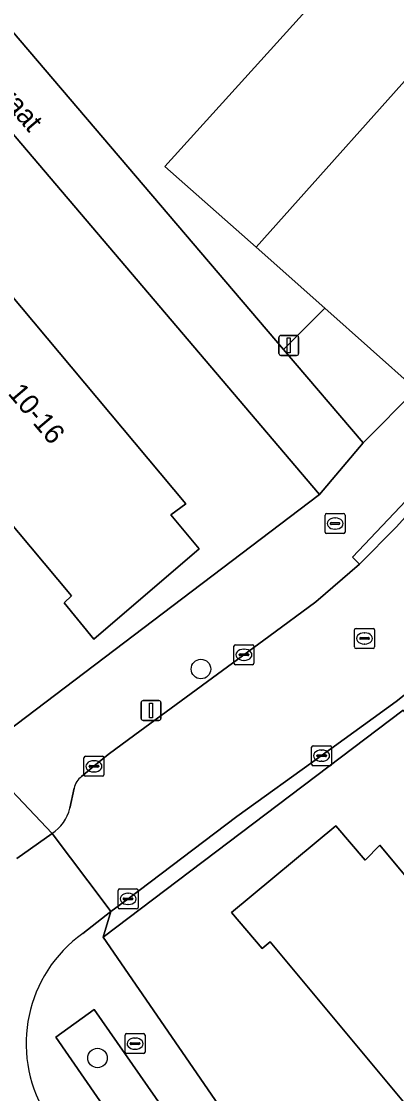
# Model space of a CAD drawing. Extents: x 159888 to 160761, y 384031 to 384750.
# Drawn here: x 160314.8 to 160333.6, y 384258.4 to 384312.1 of the extents above; entities that cross this region are included whole.
import ezdxf

# ---------------------------------------------------------------- set-up
doc = ezdxf.new("R2010")
doc.units = 0
for name, color, linetype in [('IMGEO_Boom', 7, 'Continuous'), ('IMGEO_Brandkraan', 7, 'Continuous'), ('IMGEO_Erf', 7, 'Continuous'), ('IMGEO_Groenvoorziening', 7, 'Continuous'), ('IMGEO_Kolk', 7, 'Continuous'), ('IMGEO_Lichtmast', 7, 'Continuous'), ('IMGEO_Openbare_ruimte_label', 7, 'Continuous'), ('IMGEO_Pand', 7, 'Continuous'), ('IMGEO_Pand_nummerreeks', 7, 'Continuous'), ('IMGEO_Rijbaan_lokaal_open', 7, 'Continuous'), ('IMGEO_Rioolput', 7, 'Continuous'), ('IMGEO_Voetpad_open', 7, 'Continuous')]:
    doc.layers.add(name, color=color, linetype=linetype)

msp = doc.modelspace()

# ---------------------------------------------------------------- linework, layer by layer
at = {"layer": 'IMGEO_Boom'}
for centre in [(160323.808, 384279.7), (160318.631, 384260.216)]:
    msp.add_circle(centre, 0.489, dxfattribs=at)
at = {"layer": 'IMGEO_Brandkraan'}
for p, q in [((160330.025, 384286.564), (160330.025, 384287.416)), ((160330.1, 384287.49), (160330.952, 384287.49)), ((160331.026, 384287.416), (160331.026, 384286.564)), ((160330.284, 384286.984), (160330.284, 384286.996)), ((160330.722, 384286.947), (160330.324, 384286.947)), ((160330.327, 384287.033), (160330.725, 384287.033)), ((160330.513, 384287.27), (160330.538, 384287.27)), ((160330.768, 384286.996), (160330.768, 384286.984)), ((160330.952, 384286.49), (160330.1, 384286.49)), ((160330.536, 384286.71), (160330.511, 384286.71)), ((160320.011, 384260.51), (160320.011, 384261.362)), ((160320.086, 384261.436), (160320.938, 384261.436)), ((160320.499, 384261.216), (160320.524, 384261.216)), ((160321.012, 384261.362), (160321.012, 384260.51)), ((160320.27, 384260.93), (160320.27, 384260.942)), ((160320.708, 384260.893), (160320.31, 384260.893)), ((160320.313, 384260.979), (160320.711, 384260.979)), ((160320.522, 384260.656), (160320.497, 384260.656)), ((160320.754, 384260.942), (160320.754, 384260.93)), ((160320.938, 384260.436), (160320.086, 384260.436))]:
    msp.add_line(p, q, dxfattribs=at)
for points in [[(160330.025, 384286.564), (160330.025, 384287.416)], [(160330.1, 384287.49), (160330.952, 384287.49)], [(160331.026, 384287.416), (160331.026, 384286.564)], [(160330.952, 384286.49), (160330.1, 384286.49)], [(160320.011, 384260.51), (160320.011, 384261.362)], [(160320.086, 384261.436), (160320.938, 384261.436)], [(160321.012, 384261.362), (160321.012, 384260.51)], [(160320.938, 384260.436), (160320.086, 384260.436)]]:
    msp.add_lwpolyline(points, dxfattribs=at)
for centre, radius, start, end in [((160330.102, 384287.414), 0.0765, 91.552, 178.448), ((160330.102, 384287.414), 0.0765, 91.552, 178.448), ((160330.95, 384287.414), 0.0765, 1.552, 88.448), ((160330.95, 384287.414), 0.0765, 1.552, 88.448), ((160330.324, 384286.993), 0.0403, 85.8775, 175.7526), ((160330.321, 384286.983), 0.0366, 178.938, 274.7102), ((160330.725, 384286.99), 0.043, 264.8664, 352.4533), ((160330.729, 384286.995), 0.0386, 1.7309, 96.639), ((160330.102, 384286.566), 0.0765, 181.552, 268.448), ((160330.102, 384286.566), 0.0765, 181.552, 268.448), ((160330.95, 384286.566), 0.0765, 271.552, 358.448), ((160330.95, 384286.566), 0.0765, 271.552, 358.448), ((160320.088, 384261.36), 0.0765, 91.552, 178.448), ((160320.088, 384261.36), 0.0765, 91.552, 178.448), ((160320.936, 384261.36), 0.0765, 1.552, 88.448), ((160320.936, 384261.36), 0.0765, 1.552, 88.448), ((160320.31, 384260.939), 0.0403, 85.8775, 175.7526), ((160320.307, 384260.929), 0.0366, 178.938, 274.7102), ((160320.711, 384260.936), 0.043, 264.8664, 352.4533), ((160320.715, 384260.941), 0.0386, 1.7309, 96.639), ((160320.088, 384260.512), 0.0765, 181.552, 268.448), ((160320.088, 384260.512), 0.0765, 181.552, 268.448), ((160320.936, 384260.512), 0.0765, 271.552, 358.448), ((160320.936, 384260.512), 0.0765, 271.552, 358.448)]:
    msp.add_arc(centre, radius, start, end, dxfattribs=at)
for centre, major_axis, ratio, start_param, end_param in [((160330.512, 384286.99), (-0.387, 0.002), 0.722429, 4.712389, 7.853982), ((160330.537, 384286.99), (-0.39, 0.002), 0.717154, 1.570796, 4.712389), ((160320.498, 384260.936), (-0.387, 0.002), 0.722429, 4.712389, 7.853982), ((160320.523, 384260.936), (-0.39, 0.002), 0.717154, 1.570796, 4.712389)]:
    msp.add_ellipse(centre, major_axis=major_axis, ratio=ratio, start_param=start_param, end_param=end_param, dxfattribs=at)
at = {"layer": 'IMGEO_Erf'}
for points in [[(160354.755, 384332.386), (160364.148, 384342.901), (160373.493, 384353.362), (160374.576, 384354.663), (160370.91, 384358.966), (160359.082, 384345.88), (160347.472, 384333.034), (160321.993, 384304.881), (160326.574, 384300.84), (160335.968, 384311.355), (160345.361, 384321.871)], [(160301.602, 384315.205), (160296.743, 384311.136), (160291.109, 384306.696), (160296.596, 384298.647), (160312.595, 384275.443), (160329.749, 384288.44), (160304.566, 384318.085)], [(160318.45, 384281.198), (160316.955, 384283.012), (160317.336, 384283.371), (160307.893, 384294.625), (160298.54, 384305.772), (160298.121, 384305.442), (160296.582, 384307.294), (160301.77, 384311.631), (160303.156, 384310.008), (160303.993, 384310.72), (160313.525, 384299.35), (160323.057, 384287.98), (160322.297, 384287.419), (160323.712, 384285.715)], [(160340.225, 384235.253), (160354.731, 384245.687), (160357.767, 384248.02), (160358.209, 384248.5), (160356.959, 384250), (160333.927, 384277.642), (160318.92, 384266.275), (160330.097, 384250)], [(160342.239, 384259.468), (160350.101, 384250), (160351.726, 384248.043), (160353.105, 384249.183), (160354.506, 384247.489), (160347.147, 384241.401), (160345.684, 384243.17), (160346.039, 384243.463), (160340.632, 384250), (160336.616, 384254.819), (160327.269, 384266.034), (160326.868, 384265.704), (160325.333, 384267.508), (160330.555, 384271.85), (160332.038, 384270.121), (160332.771, 384270.87)]]:
    msp.add_lwpolyline(points, close=True, dxfattribs=at)
at = {"layer": 'IMGEO_Groenvoorziening'}
msp.add_lwpolyline([(160334.376, 384322.584), (160330.707, 384320.49), (160327.142, 384317.932), (160319.822, 384312.651), (160314.241, 384320.516), (160315.546, 384321.854), (160318.416, 384324.982), (160314.321, 384328.458), (160314.091, 384328.653), (160311.432, 384325.343), (160306.944, 384320.354), (160327.95, 384295.702), (160330.004, 384297.782), (160326.574, 384300.84), (160321.993, 384304.881), (160347.472, 384333.034)], dxfattribs=at)
msp.add_lwpolyline([(160324.429, 384249.862), (160326.392, 384251.208), (160325.436, 384252.629), (160325.918, 384252.958), (160323.946, 384255.836), (160323.448, 384255.49), (160318.471, 384262.644), (160316.536, 384261.258)], close=True, dxfattribs=at)
at = {"layer": 'IMGEO_Kolk'}
for p, q in [((160325.463, 384279.989), (160325.463, 384280.841)), ((160325.538, 384280.915), (160326.39, 384280.915)), ((160325.722, 384280.409), (160325.722, 384280.421)), ((160325.765, 384280.458), (160326.163, 384280.458)), ((160325.951, 384280.695), (160325.976, 384280.695)), ((160326.206, 384280.421), (160326.206, 384280.409)), ((160326.464, 384280.841), (160326.464, 384279.989)), ((160326.39, 384279.915), (160325.538, 384279.915)), ((160326.16, 384280.372), (160325.762, 384280.372)), ((160325.974, 384280.135), (160325.949, 384280.135)), ((160329.349, 384274.933), (160329.349, 384275.785)), ((160329.424, 384275.859), (160330.276, 384275.859)), ((160329.837, 384275.639), (160329.862, 384275.639)), ((160330.35, 384275.785), (160330.35, 384274.933)), ((160317.953, 384274.403), (160317.953, 384275.255)), ((160318.028, 384275.329), (160318.88, 384275.329)), ((160318.441, 384275.109), (160318.466, 384275.109)), ((160318.954, 384275.255), (160318.954, 384274.403)), ((160329.608, 384275.353), (160329.608, 384275.365)), ((160330.046, 384275.316), (160329.648, 384275.316)), ((160329.651, 384275.402), (160330.049, 384275.402)), ((160329.86, 384275.079), (160329.835, 384275.079)), ((160330.092, 384275.365), (160330.092, 384275.353)), ((160318.212, 384274.823), (160318.212, 384274.835)), ((160318.65, 384274.786), (160318.252, 384274.786)), ((160318.255, 384274.872), (160318.653, 384274.872)), ((160318.464, 384274.549), (160318.439, 384274.549)), ((160318.696, 384274.835), (160318.696, 384274.823)), ((160330.276, 384274.859), (160329.424, 384274.859)), ((160318.88, 384274.329), (160318.028, 384274.329)), ((160319.662, 384267.761), (160319.662, 384268.613)), ((160319.737, 384268.687), (160320.589, 384268.687)), ((160320.663, 384268.613), (160320.663, 384267.761)), ((160319.921, 384268.181), (160319.921, 384268.193)), ((160320.359, 384268.144), (160319.961, 384268.144)), ((160319.964, 384268.23), (160320.362, 384268.23)), ((160320.15, 384268.467), (160320.175, 384268.467)), ((160320.405, 384268.193), (160320.405, 384268.181)), ((160320.589, 384267.687), (160319.737, 384267.687)), ((160320.173, 384267.907), (160320.148, 384267.907))]:
    msp.add_line(p, q, dxfattribs=at)
for points in [[(160325.463, 384279.989), (160325.463, 384280.841)], [(160325.538, 384280.915), (160326.39, 384280.915)], [(160326.464, 384280.841), (160326.464, 384279.989)], [(160326.39, 384279.915), (160325.538, 384279.915)], [(160329.349, 384274.933), (160329.349, 384275.785)], [(160329.424, 384275.859), (160330.276, 384275.859)], [(160330.35, 384275.785), (160330.35, 384274.933)], [(160317.953, 384274.403), (160317.953, 384275.255)], [(160318.028, 384275.329), (160318.88, 384275.329)], [(160318.954, 384275.255), (160318.954, 384274.403)], [(160330.276, 384274.859), (160329.424, 384274.859)], [(160318.88, 384274.329), (160318.028, 384274.329)], [(160319.662, 384267.761), (160319.662, 384268.613)], [(160319.737, 384268.687), (160320.589, 384268.687)], [(160320.663, 384268.613), (160320.663, 384267.761)], [(160320.589, 384267.687), (160319.737, 384267.687)]]:
    msp.add_lwpolyline(points, dxfattribs=at)
for centre, radius, start, end in [((160325.54, 384280.839), 0.0765, 91.552, 178.448), ((160325.54, 384280.839), 0.0765, 91.552, 178.448), ((160325.762, 384280.418), 0.0403, 85.8775, 175.7526), ((160325.759, 384280.408), 0.0366, 178.938, 274.7102), ((160326.163, 384280.415), 0.043, 264.8664, 352.4533), ((160326.167, 384280.42), 0.0386, 1.7309, 96.639), ((160326.388, 384280.839), 0.0765, 1.552, 88.448), ((160326.388, 384280.839), 0.0765, 1.552, 88.448), ((160325.54, 384279.991), 0.0765, 181.552, 268.448), ((160325.54, 384279.991), 0.0765, 181.552, 268.448), ((160326.388, 384279.991), 0.0765, 271.552, 358.448), ((160326.388, 384279.991), 0.0765, 271.552, 358.448), ((160329.426, 384275.783), 0.0765, 91.552, 178.448), ((160329.426, 384275.783), 0.0765, 91.552, 178.448), ((160330.274, 384275.783), 0.0765, 1.552, 88.448), ((160330.274, 384275.783), 0.0765, 1.552, 88.448), ((160318.03, 384275.253), 0.0765, 91.552, 178.448), ((160318.03, 384275.253), 0.0765, 91.552, 178.448), ((160318.878, 384275.253), 0.0765, 1.552, 88.448), ((160318.878, 384275.253), 0.0765, 1.552, 88.448), ((160329.648, 384275.362), 0.0403, 85.8775, 175.7526), ((160329.645, 384275.352), 0.0366, 178.938, 274.7102), ((160330.049, 384275.359), 0.043, 264.8664, 352.4533), ((160330.053, 384275.364), 0.0386, 1.7309, 96.639), ((160318.252, 384274.832), 0.0403, 85.8775, 175.7526), ((160318.249, 384274.822), 0.0366, 178.938, 274.7102), ((160318.653, 384274.829), 0.043, 264.8664, 352.4533), ((160318.657, 384274.834), 0.0386, 1.7309, 96.639), ((160329.426, 384274.935), 0.0765, 181.552, 268.448), ((160329.426, 384274.935), 0.0765, 181.552, 268.448), ((160330.274, 384274.935), 0.0765, 271.552, 358.448), ((160330.274, 384274.935), 0.0765, 271.552, 358.448), ((160318.03, 384274.405), 0.0765, 181.552, 268.448), ((160318.03, 384274.405), 0.0765, 181.552, 268.448), ((160318.878, 384274.405), 0.0765, 271.552, 358.448), ((160318.878, 384274.405), 0.0765, 271.552, 358.448), ((160319.739, 384268.611), 0.0765, 91.552, 178.448), ((160319.739, 384268.611), 0.0765, 91.552, 178.448), ((160320.587, 384268.611), 0.0765, 1.552, 88.448), ((160320.587, 384268.611), 0.0765, 1.552, 88.448), ((160319.961, 384268.19), 0.0403, 85.8775, 175.7526), ((160319.958, 384268.18), 0.0366, 178.938, 274.7102), ((160320.362, 384268.187), 0.043, 264.8664, 352.4533), ((160320.366, 384268.192), 0.0386, 1.7309, 96.639), ((160319.739, 384267.763), 0.0765, 181.552, 268.448), ((160319.739, 384267.763), 0.0765, 181.552, 268.448), ((160320.587, 384267.763), 0.0765, 271.552, 358.448), ((160320.587, 384267.763), 0.0765, 271.552, 358.448)]:
    msp.add_arc(centre, radius, start, end, dxfattribs=at)
for centre, major_axis, ratio, start_param, end_param in [((160325.95, 384280.415), (-0.387, 0.002), 0.722429, 4.712389, 7.853982), ((160325.975, 384280.415), (-0.39, 0.002), 0.717154, 1.570796, 4.712389), ((160329.836, 384275.359), (-0.387, 0.002), 0.722429, 4.712389, 7.853982), ((160329.861, 384275.359), (-0.39, 0.002), 0.717154, 1.570796, 4.712389), ((160318.44, 384274.829), (-0.387, 0.002), 0.722429, 4.712389, 7.853982), ((160318.465, 384274.829), (-0.39, 0.002), 0.717154, 1.570796, 4.712389), ((160320.149, 384268.187), (-0.387, 0.002), 0.722429, 4.712389, 7.853982), ((160320.174, 384268.187), (-0.39, 0.002), 0.717154, 1.570796, 4.712389)]:
    msp.add_ellipse(centre, major_axis=major_axis, ratio=ratio, start_param=start_param, end_param=end_param, dxfattribs=at)
at = {"layer": 'IMGEO_Lichtmast'}
for p, q in [((160327.71, 384295.512), (160327.71, 384296.312)), ((160327.71, 384296.312), (160327.71, 384295.512)), ((160327.81, 384296.412), (160328.6, 384296.412)), ((160328.6, 384296.412), (160327.81, 384296.412)), ((160328.7, 384296.312), (160328.7, 384295.512)), ((160328.7, 384295.512), (160328.7, 384296.312)), ((160328.6, 384295.412), (160327.81, 384295.412)), ((160327.81, 384295.412), (160328.6, 384295.412)), ((160320.814, 384277.224), (160320.814, 384278.024)), ((160320.814, 384278.024), (160320.814, 384277.224)), ((160320.914, 384278.124), (160321.704, 384278.124)), ((160321.704, 384278.124), (160320.914, 384278.124)), ((160321.804, 384278.024), (160321.804, 384277.224)), ((160321.804, 384277.224), (160321.804, 384278.024)), ((160321.704, 384277.124), (160320.914, 384277.124)), ((160320.914, 384277.124), (160321.704, 384277.124))]:
    msp.add_line(p, q, dxfattribs=at)
for points in [[(160328.13, 384296.287), (160328.28, 384296.287), (160328.28, 384295.537), (160328.13, 384295.537), (160328.13, 384296.287)], [(160321.234, 384277.999), (160321.384, 384277.999), (160321.384, 384277.249), (160321.234, 384277.249), (160321.234, 384277.999)]]:
    msp.add_lwpolyline(points, dxfattribs=at)
for centre, start, end in [((160327.81, 384296.312), 90, 180), ((160327.81, 384296.312), 90, 180), ((160328.6, 384296.312), 0, 90), ((160328.6, 384296.312), 360, 90), ((160327.81, 384295.512), 180, 270), ((160327.81, 384295.512), 180, 270), ((160328.6, 384295.512), 270, 0), ((160328.6, 384295.512), 270, 0), ((160320.914, 384278.024), 90, 180), ((160320.914, 384278.024), 90, 180), ((160321.704, 384278.024), 0, 90), ((160321.704, 384278.024), 360, 90), ((160320.914, 384277.224), 180, 270), ((160320.914, 384277.224), 180, 270), ((160321.704, 384277.224), 270, 0), ((160321.704, 384277.224), 270, 0)]:
    msp.add_arc(centre, 0.1, start, end, dxfattribs=at)
at = {"layer": 'IMGEO_Pand'}
for points in [[(160343.967, 384304.224), (160335.968, 384311.355), (160326.574, 384300.84), (160330.004, 384297.782), (160334.584, 384293.699)], [(160307.893, 384294.625), (160317.336, 384283.371), (160316.955, 384283.012), (160318.45, 384281.198), (160323.712, 384285.715), (160322.297, 384287.419), (160323.057, 384287.98), (160313.525, 384299.35)], [(160342.239, 384259.468), (160332.771, 384270.87), (160332.038, 384270.121), (160330.555, 384271.85), (160325.333, 384267.508), (160326.868, 384265.704), (160327.269, 384266.034), (160336.616, 384254.819)]]:
    msp.add_lwpolyline(points, close=True, dxfattribs=at)
at = {"layer": 'IMGEO_Rijbaan_lokaal_open'}
for points in [[(160383.963, 384343.377), (160373.369, 384331.56), (160358.734, 384315.005), (160355.836, 384311.606), (160354.645, 384310.274), (160345.783, 384300.371), (160342.137, 384296.259), (160335.028, 384288.426), (160333.603, 384286.83), (160331.755, 384284.956), (160329.563, 384283.059), (160327.209, 384281.326), (160320.493, 384276.397), (160319.163, 384275.415), (160318.454, 384274.829), (160317.834, 384274.312)], [(160316.352, 384271.463), (160319.071, 384267.868), (160319.303, 384267.551), (160320.163, 384268.187), (160325.613, 384272.322), (160329.833, 384275.348), (160333.576, 384278.079), (160335.984, 384279.983), (160336.104, 384280.105), (160336.716, 384280.731), (160338.331, 384282.617), (160345.01, 384289.972), (160361.399, 384308.557), (160367.398, 384315.345)], [(160317.456, 384273.731), (160317.24, 384272.73)], [(160319.303, 384267.551), (160319.071, 384267.868), (160316.352, 384271.463), (160314.59, 384270.204)], [(160317.894, 384266.457), (160319.303, 384267.551)]]:
    msp.add_lwpolyline(points, dxfattribs=at)
for centre, radius, start, end in [((160318.355, 384273.56), 0.915, 124.6931, 169.2106), ((160315.282, 384273.157), 2.004, 302.2625, 347.6867), ((160321.843, 384260.936), 6.788, 125.5762, 210.4448)]:
    msp.add_arc(centre, radius, start, end, dxfattribs=at)
at = {"layer": 'IMGEO_Rioolput'}
for p, q in [((160331.499, 384280.806), (160331.499, 384281.658)), ((160331.574, 384281.732), (160332.426, 384281.732)), ((160331.987, 384281.512), (160332.012, 384281.512)), ((160332.5, 384281.658), (160332.5, 384280.806)), ((160331.758, 384281.226), (160331.758, 384281.238)), ((160332.196, 384281.189), (160331.798, 384281.189)), ((160331.801, 384281.275), (160332.199, 384281.275)), ((160332.01, 384280.952), (160331.985, 384280.952)), ((160332.242, 384281.238), (160332.242, 384281.226)), ((160332.426, 384280.732), (160331.574, 384280.732))]:
    msp.add_line(p, q, dxfattribs=at)
for points in [[(160331.499, 384280.806), (160331.499, 384281.658)], [(160331.574, 384281.732), (160332.426, 384281.732)], [(160332.5, 384281.658), (160332.5, 384280.806)], [(160332.426, 384280.732), (160331.574, 384280.732)]]:
    msp.add_lwpolyline(points, dxfattribs=at)
for centre, radius, start, end in [((160331.576, 384281.656), 0.0765, 91.552, 178.448), ((160331.576, 384281.656), 0.0765, 91.552, 178.448), ((160332.424, 384281.656), 0.0765, 1.552, 88.448), ((160332.424, 384281.656), 0.0765, 1.552, 88.448), ((160331.798, 384281.235), 0.0403, 85.8775, 175.7526), ((160331.795, 384281.225), 0.0366, 178.938, 274.7102), ((160332.199, 384281.232), 0.043, 264.8664, 352.4533), ((160332.203, 384281.237), 0.0386, 1.7309, 96.639), ((160331.576, 384280.808), 0.0765, 181.552, 268.448), ((160331.576, 384280.808), 0.0765, 181.552, 268.448), ((160332.424, 384280.808), 0.0765, 271.552, 358.448), ((160332.424, 384280.808), 0.0765, 271.552, 358.448)]:
    msp.add_arc(centre, radius, start, end, dxfattribs=at)
for centre, major_axis, ratio, start_param, end_param in [((160331.986, 384281.232), (-0.387, 0.002), 0.722429, 4.712389, 7.853982), ((160332.011, 384281.232), (-0.39, 0.002), 0.717154, 1.570796, 4.712389)]:
    msp.add_ellipse(centre, major_axis=major_axis, ratio=ratio, start_param=start_param, end_param=end_param, dxfattribs=at)
at = {"layer": 'IMGEO_Voetpad_open'}
for points in [[(160384.13, 384343.6), (160381.45, 384346.268), (160372.116, 384335.798), (160362.733, 384325.273), (160353.35, 384314.748), (160343.967, 384304.224), (160334.584, 384293.699), (160331.935, 384291.025), (160329.749, 384288.44), (160312.595, 384275.443), (160316.352, 384271.463)], [(160387.995, 384338.559), (160386.091, 384336.349), (160372.06, 384320.608), (160367.398, 384315.345), (160361.399, 384308.557), (160345.01, 384289.972), (160338.331, 384282.617), (160336.716, 384280.731), (160336.104, 384280.105), (160335.984, 384279.983), (160333.576, 384278.079), (160329.833, 384275.348), (160325.613, 384272.322), (160320.163, 384268.187), (160319.303, 384267.551), (160318.92, 384266.275), (160333.927, 384277.642)], [(160317.834, 384274.312), (160318.454, 384274.829), (160319.163, 384275.415), (160320.493, 384276.397), (160327.209, 384281.326), (160329.563, 384283.059), (160331.755, 384284.956), (160331.394, 384285.301), (160334.662, 384288.766), (160335.028, 384288.426), (160342.137, 384296.259), (160345.783, 384300.371), (160354.645, 384310.274)], [(160314.59, 384270.204), (160316.352, 384271.463), (160312.595, 384275.443), (160296.596, 384298.647), (160291.109, 384306.696)], [(160317.24, 384272.73), (160317.456, 384273.731)], [(160318.92, 384266.275), (160319.303, 384267.551), (160317.894, 384266.457)], [(160342.437, 384230.161), (160343.475, 384230.828), (160340.225, 384235.253), (160330.097, 384250), (160318.92, 384266.275)]]:
    msp.add_lwpolyline(points, dxfattribs=at)
for points in [[(160306.944, 384320.354), (160304.566, 384318.085), (160329.749, 384288.44), (160331.935, 384291.025), (160327.95, 384295.702)], [(160330.004, 384297.782), (160327.95, 384295.702), (160331.935, 384291.025), (160334.584, 384293.699)], [(160331.755, 384284.956), (160333.603, 384286.83), (160335.028, 384288.426), (160334.662, 384288.766), (160331.394, 384285.301)], [(160323.946, 384255.836), (160325.918, 384252.958), (160325.436, 384252.629), (160326.392, 384251.208), (160324.429, 384249.862), (160316.536, 384261.258), (160318.471, 384262.644), (160323.448, 384255.49)]]:
    msp.add_lwpolyline(points, close=True, dxfattribs=at)
for centre, radius, start, end in [((160318.355, 384273.56), 0.915, 124.6931, 169.2106), ((160315.282, 384273.157), 2.004, 302.2625, 347.6867), ((160321.843, 384260.936), 6.788, 125.5762, 210.4448)]:
    msp.add_arc(centre, radius, start, end, dxfattribs=at)

# ---------------------------------------------------------------- texts
at = {"layer": 'IMGEO_Openbare_ruimte_label'}
msp.add_text('Bosschastraat', height=1, rotation=310.4956, dxfattribs=at).set_placement((160309.709, 384312.987))
at = {"layer": 'IMGEO_Pand_nummerreeks'}
msp.add_text('10-16', height=1, rotation=310.2448, dxfattribs=at).set_placement((160314.104, 384293.492))

doc.saveas('drawing.dxf')
